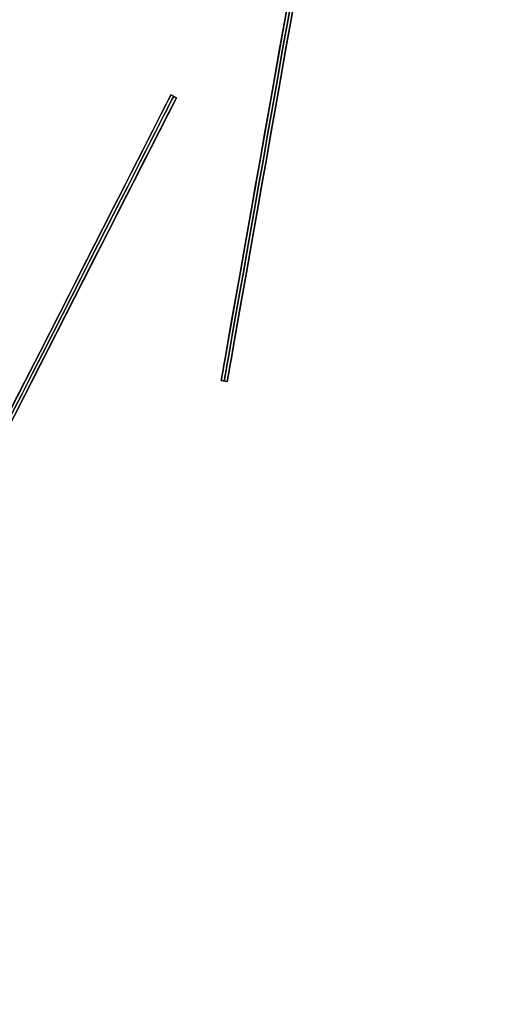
# Model space of a CAD drawing. Header units: millimetres. Extents: x -83 to 676, y -83 to 676.
# Tile 585 of 656: x 597 to 643, y 103 to 199. Entities that reach past the tile are written whole.
import ezdxf

# ---------------------------------------------------------------- set-up
doc = ezdxf.new("R2010")
doc.units = ezdxf.units.MM
doc.header["$MEASUREMENT"] = 0
doc.layers.add('IGES level 0', color=7, linetype='Continuous', true_color=0xff7878)

msp = doc.modelspace()

# ---------------------------------------------------------------- linework, layer by layer
at = {"layer": 'IGES level 0', "color": 5, "true_color": 0x1212ff}
for p, q in [((642.881, 311.581, -13.5), (616.834, 163.86, -13.5)), ((643.472, 311.476, -13.5), (617.425, 163.755, -13.5)), ((616.834, 163.86, 61.5), (617.425, 163.755, 61.5)), ((617.425, 163.755, -88.5), (616.834, 163.86, -88.5)), ((616.834, 163.86, -88.5), (616.834, 163.86, 61.5)), ((617.425, 163.755, -13.5), (616.834, 163.86, -13.5)), ((617.425, 163.755, -88.5), (616.834, 163.86, -88.5)), ((616.834, 163.86, 61.5), (617.425, 163.755, 61.5)), ((616.834, 163.86, -88.5), (616.834, 163.86, 61.5)), ((617.129, 163.807, -88.5), (617.129, 163.807, 61.5)), ((617.425, 163.755, -88.5), (617.425, 163.755, 61.5)), ((617.425, 163.755, 61.5), (617.425, 163.755, -88.5))]:
    msp.add_line(p, q, dxfattribs=at)
at = {"layer": 'IGES level 0', "color": 2, "true_color": 0xeded00}
for p, q in [((611.895, 191.914, -28.5), (566.496, 102.814, -28.5)), ((612.43, 191.642, -28.5), (567.031, 102.541, -28.5)), ((611.895, 191.914, -153.5), (612.43, 191.642, -153.5)), ((611.895, 191.914, -153.5), (612.43, 191.642, -153.5)), ((612.43, 191.642, 96.5), (611.895, 191.914, 96.5)), ((611.895, 191.914, 96.5), (611.895, 191.914, -153.5)), ((611.895, 191.914, -28.5), (612.43, 191.642, -28.5)), ((612.43, 191.642, 96.5), (611.895, 191.914, 96.5)), ((611.895, 191.914, 96.5), (611.895, 191.914, -153.5)), ((612.162, 191.778, -153.5), (612.162, 191.778, 96.5)), ((612.43, 191.642, 96.5), (612.43, 191.642, -153.5)), ((612.43, 191.642, -153.5), (612.43, 191.642, 96.5))]:
    msp.add_line(p, q, dxfattribs=at)
at = {"layer": 'IGES level 0', "color": 5, "true_color": 0x1212ff, "extrusion": (0.984808, -0.173648, 6.801e-15)}
msp.add_arc((343.482, -88.5, 579.009), 75, 180, 0, dxfattribs=at)
at = {"layer": 'IGES level 0', "color": 5, "true_color": 0x1212ff, "extrusion": (0.984808, -0.173648, -9.59012e-15)}
msp.add_arc((343.482, 61.5, 579.009), 75, 360, 180, dxfattribs=at)
at = {"layer": 'IGES level 0', "color": 5, "true_color": 0x1212ff, "extrusion": (0.984808, -0.173648, 2.13226e-15)}
for centre, start in [((343.482, 61.5, 579.009), 360), ((343.482, 61.5, 579.609), 0), ((343.482, 61.5, 579.609), 0)]:
    msp.add_arc(centre, 75, start, 180, dxfattribs=at)
at = {"layer": 'IGES level 0', "color": 5, "true_color": 0x1212ff, "extrusion": (0.984808, -0.173648, -2.12215e-15)}
for centre in [(343.482, -88.5, 579.009), (343.482, -88.5, 579.609), (343.482, -88.5, 579.609)]:
    msp.add_arc(centre, 75, 180, 0, dxfattribs=at)
at = {"layer": 'IGES level 0', "color": 5, "true_color": 0x1212ff, "extrusion": (0.984808, -0.173648, 0)}
for centre, start, end in [((343.482, -88.5, 579.309), 180, 0), ((343.482, 61.5, 579.309), 0, 180)]:
    msp.add_arc(centre, 75, start, end, dxfattribs=at)
at = {"layer": 'IGES level 0', "color": 2, "true_color": 0xeded00, "extrusion": (0.891007, -0.45399, 9.3678e-15)}
msp.add_arc((398.792, -153.5, 458.075), 50, 180, 360, dxfattribs=at)
at = {"layer": 'IGES level 0', "color": 2, "true_color": 0xeded00, "extrusion": (0.891007, -0.45399, -9.32232e-15)}
msp.add_arc((398.792, 96.5, 458.075), 50, 360, 180, dxfattribs=at)
at = {"layer": 'IGES level 0', "color": 2, "true_color": 0xeded00, "extrusion": (0.891007, -0.45399, 3.7744e-15)}
for centre in [(398.792, 96.5, 458.075), (398.792, 96.5, 458.675), (398.792, 96.5, 458.675)]:
    msp.add_arc(centre, 50, 0, 180, dxfattribs=at)
at = {"layer": 'IGES level 0', "color": 2, "true_color": 0xeded00, "extrusion": (0.891007, -0.45399, -3.75167e-15)}
for centre in [(398.792, -153.5, 458.075), (398.792, -153.5, 458.675), (398.792, -153.5, 458.675)]:
    msp.add_arc(centre, 50, 180, 360, dxfattribs=at)
at = {"layer": 'IGES level 0', "color": 2, "true_color": 0xeded00, "extrusion": (0.891007, -0.45399, 0)}
for centre, start, end in [((398.792, -153.5, 458.375), 180, 0), ((398.792, 96.5, 458.375), 0, 180)]:
    msp.add_arc(centre, 50, start, end, dxfattribs=at)

doc.saveas('drawing.dxf')
